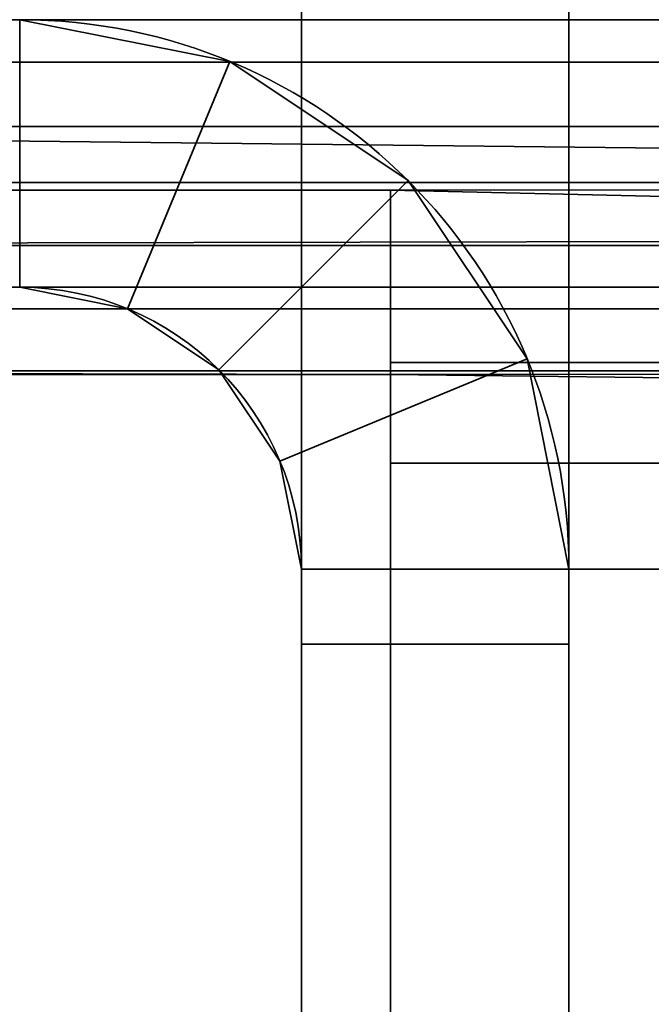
# Model space of a CAD drawing. Header units: millimetres. Extents: x -503 to 6703, y -110 to 249.
# Tile 358 of 656: x 1145.42 to 1148.96, y 10.98 to 16.5. Entities that reach past the tile are written whole.
import ezdxf

# ---------------------------------------------------------------- set-up
doc = ezdxf.new("R2010")
doc.units = ezdxf.units.MM
doc.layers.add('151', color=7, linetype='Continuous', true_color=0xffffff)

# ---------------------------------------------------------------- blocks, each defined once
blk = doc.blocks.new('UG_SURFACE_002')
at = {"layer": '151', "color": 252, "linetype": 'Continuous', "lineweight": 35}
for points in [[(2052.5, -9.3, 2212.25), (2052.5, 230.4, 2212.25), (947.5, 230.4, 2212.25), (947.5, -9.3, 2212.25)], [(1097.5, -9.3, 2062.2499), (1097.5, 230.4, 2062.2499), (1902.5, 230.4, 2062.2499), (1902.5, -9.3, 2062.2499)]]:
    blk.add_3dface(points, dxfattribs=at)
blk = doc.blocks.new('UG_SURFACE_163')
at = {"layer": '151', "color": 41, "linetype": 'Continuous', "lineweight": 35}
for points in [[(1141.5, 203.3, -5.75), (1141.5, 229.15, -5.75), (1153.35, 229.15, -5.75), (1153.35, 11.15, -5.75)], [(1149, 19.5, -5.75), (1141.5, 203.3, -5.75), (1153.35, 11.15, -5.75)]]:
    blk.add_3dface(points, dxfattribs=at)
blk = doc.blocks.new('UG_SURFACE_186')
at = {"layer": '151', "color": 252, "linetype": 'Continuous', "lineweight": 35}
for points in [[(1135.5, -26.22, 2021.75), (1864.5, -26.22, 2021.75), (1864.5, 62.62, 2021.75), (1135.5, 62.62, 2021.75)], [(1137, -26.22, 2020.2501), (1137, 62.62, 2020.2501), (1863, 62.62, 2020.2501), (1863, -26.22, 2020.2501)]]:
    blk.add_3dface(points, dxfattribs=at)
blk = doc.blocks.new('UG_SURFACE_203')
at = {"layer": '151', "color": 252, "linetype": 'Continuous', "lineweight": 35}
for points in [[(1148.5, 18, 62.55), (1148.5, 13, 62.55), (1147, 13, 62.55), (1147, 18, 62.55)], [(1148.5, 13, 73.95), (1148.5, 18, 73.95), (1147, 18, 73.95), (1147, 13, 73.95)], [(1147, 13, 1933.9499), (1148.5, 13, 1933.9499), (1148.5, 18, 1933.9499), (1147, 18, 1933.9499)], [(1148.5, 13, 1922.55), (1147, 13, 1922.55), (1147, 18, 1922.55), (1148.5, 18, 1922.55)], [(1147, 13, 1623.95), (1148.5, 13, 1623.95), (1148.5, 18, 1623.95), (1147, 18, 1623.95)], [(1148.5, 18, 1612.55), (1148.5, 13, 1612.55), (1147, 13, 1612.55), (1147, 18, 1612.55)], [(1148.5, 13, 1313.9499), (1148.5, 18, 1313.9499), (1147, 18, 1313.9499), (1147, 13, 1313.9499)], [(1148.5, 18, 1302.55), (1148.5, 13, 1302.55), (1147, 13, 1302.55), (1147, 18, 1302.55)], [(1147, 13, 1003.95), (1148.5, 13, 1003.95), (1148.5, 18, 1003.95), (1147, 18, 1003.95)], [(1148.5, 18, 992.55), (1148.5, 13, 992.55), (1147, 13, 992.55), (1147, 18, 992.55)], [(1148.5, 13, 693.95), (1148.5, 18, 693.95), (1147, 18, 693.95), (1147, 13, 693.95)], [(1148.5, 18, 682.55), (1148.5, 13, 682.55), (1147, 13, 682.55), (1147, 18, 682.55)], [(1148.5, 18, 372.55), (1148.5, 13, 372.55), (1147, 13, 372.55), (1147, 18, 372.55)], [(1147, 13, 73.95), (1147, 18, 62.55), (1147, 13, 62.55)], [(1147, 13, 73.95), (1147, 18, 73.95), (1147, 18, 62.55)], [(1147, 13, 383.95), (1147, 18, 372.55), (1147, 13, 372.55)], [(1147, 13, 383.95), (1147, 18, 383.95), (1147, 18, 372.55)], [(1147, 13, 1003.95), (1147, 18, 1003.95), (1147, 18, 992.55), (1147, 13, 992.55)], [(1147, 13, 1313.9499), (1147, 18, 1313.9499), (1147, 18, 1302.55), (1147, 13, 1302.55)], [(1147, 13, 693.95), (1147, 18, 682.55), (1147, 13, 682.55)], [(1147, 13, 693.95), (1147, 18, 693.95), (1147, 18, 682.55)], [(1147, 13, 1623.95), (1147, 18, 1623.95), (1147, 18, 1612.55), (1147, 13, 1612.55)], [(1147, 13, 1933.9499), (1147, 18, 1933.9499), (1147, 18, 1922.55), (1147, 13, 1922.55)], [(1147, 13, 383.95), (1148.5, 13, 383.95), (1148.5, 18, 383.95), (1147, 18, 383.95)], [(1148.5, 13, 1922.55), (1148.5, 18, 1933.9499), (1148.5, 13, 1933.9499)], [(1148.5, 13, 1922.55), (1148.5, 18, 1922.55), (1148.5, 18, 1933.9499)], [(1148.5, 13, 1612.55), (1148.5, 18, 1612.55), (1148.5, 18, 1623.95), (1148.5, 13, 1623.95)], [(1148.5, 13, 1302.55), (1148.5, 18, 1302.55), (1148.5, 18, 1313.9499), (1148.5, 13, 1313.9499)], [(1148.5, 13, 992.55), (1148.5, 18, 992.55), (1148.5, 18, 1003.95), (1148.5, 13, 1003.95)], [(1148.5, 13, 682.55), (1148.5, 18, 682.55), (1148.5, 18, 693.95), (1148.5, 13, 693.95)], [(1148.5, 13, 372.55), (1148.5, 18, 372.55), (1148.5, 18, 383.95), (1148.5, 13, 383.95)], [(1148.5, 13, 62.55), (1148.5, 18, 62.55), (1148.5, 18, 73.95), (1148.5, 13, 73.95)], [(1145.42, 15, 2006.2499), (1146.0246, 14.8797, 2006.2499), (1146.5987, 16.2655, 2006.2499), (1145.42, 16.5, 2006.2499)], [(1146.5987, 16.2655, 2006.2499), (1146.5987, 16.2655, 1936.45), (1145.42, 16.5, 1936.45), (1145.42, 16.5, 2006.2499)], [(1145.42, 16.5, -5.75), (1146.5987, 16.2655, -5.75), (1146.0246, 14.8797, -5.75), (1145.42, 15, -5.75)], [(1146.5987, 16.2655, 60.05), (1146.5987, 16.2655, -5.75), (1145.42, 16.5, -5.75), (1145.42, 16.5, 60.05)], [(1145.42, 15, 60.05), (1146.0246, 14.8797, 60.05), (1146.5987, 16.2655, 60.05), (1145.42, 16.5, 60.05)], [(1145.42, 16.5, 1936.45), (1146.5987, 16.2655, 1936.45), (1146.0246, 14.8797, 1936.45), (1145.42, 15, 1936.45)], [(1145.42, 15, 1920.05), (1146.0246, 14.8797, 1920.05), (1146.5987, 16.2655, 1920.05), (1145.42, 16.5, 1920.05)], [(1146.5987, 16.2655, 1920.05), (1146.5987, 16.2655, 1626.4499), (1145.42, 16.5, 1626.4499), (1145.42, 16.5, 1920.05)], [(1145.42, 16.5, 1626.4499), (1146.5987, 16.2655, 1626.4499), (1146.0246, 14.8797, 1626.4499), (1145.42, 15, 1626.4499)], [(1145.42, 15, 1610.05), (1146.0246, 14.8797, 1610.05), (1146.5987, 16.2655, 1610.05), (1145.42, 16.5, 1610.05)], [(1146.5987, 16.2655, 1610.05), (1146.5987, 16.2655, 1316.45), (1145.42, 16.5, 1316.45), (1145.42, 16.5, 1610.05)], [(1145.42, 16.5, 1316.45), (1146.5987, 16.2655, 1316.45), (1146.0246, 14.8797, 1316.45), (1145.42, 15, 1316.45)], [(1145.42, 15, 1300.05), (1146.0246, 14.8797, 1300.05), (1146.5987, 16.2655, 1300.05), (1145.42, 16.5, 1300.05)], [(1146.5987, 16.2655, 1300.05), (1146.5987, 16.2655, 1006.4501), (1145.42, 16.5, 1006.4501), (1145.42, 16.5, 1300.05)], [(1145.42, 16.5, 1006.4501), (1146.5987, 16.2655, 1006.4501), (1146.0246, 14.8797, 1006.4501), (1145.42, 15, 1006.4501)], [(1145.42, 15, 990.05), (1146.0246, 14.8797, 990.05), (1146.5987, 16.2655, 990.05), (1145.42, 16.5, 990.05)], [(1146.5987, 16.2655, 990.05), (1146.5987, 16.2655, 696.45), (1145.42, 16.5, 696.45), (1145.42, 16.5, 990.05)], [(1145.42, 16.5, 696.45), (1146.5987, 16.2655, 696.45), (1146.0246, 14.8797, 696.45), (1145.42, 15, 696.45)], [(1145.42, 15, 680.05), (1146.0246, 14.8797, 680.05), (1146.5987, 16.2655, 680.05), (1145.42, 16.5, 680.05)], [(1146.5987, 16.2655, 680.05), (1146.5987, 16.2655, 386.45), (1145.42, 16.5, 386.45), (1145.42, 16.5, 680.05)], [(1145.42, 16.5, 386.45), (1146.5987, 16.2655, 386.45), (1146.0246, 14.8797, 386.45), (1145.42, 15, 386.45)], [(1146.5987, 16.2655, 370.05), (1146.5987, 16.2655, 76.45), (1145.42, 16.5, 76.45), (1145.42, 16.5, 370.05)], [(1145.42, 16.5, 76.45), (1146.5987, 16.2655, 76.45), (1146.0246, 14.8797, 76.45), (1145.42, 15, 76.45)], [(1145.42, 15, 370.05), (1146.0246, 14.8797, 370.05), (1146.5987, 16.2655, 370.05), (1145.42, 16.5, 370.05)], [(1147.5979, 15.5979, 2006.2499), (1146.5987, 16.2655, 2006.2499), (1146.0246, 14.8797, 2006.2499), (1146.5372, 14.5372, 2006.2499)], [(1146.5372, 14.5372, -5.75), (1146.0246, 14.8797, -5.75), (1146.5987, 16.2655, -5.75), (1147.5979, 15.5979, -5.75)], [(1147.5979, 15.5979, 60.05), (1146.5987, 16.2655, 60.05), (1146.0246, 14.8797, 60.05), (1146.5372, 14.5372, 60.05)], [(1146.5372, 14.5372, 1936.45), (1146.0246, 14.8797, 1936.45), (1146.5987, 16.2655, 1936.45), (1147.5979, 15.5979, 1936.45)], [(1147.5979, 15.5979, 1920.05), (1146.5987, 16.2655, 1920.05), (1146.0246, 14.8797, 1920.05), (1146.5372, 14.5372, 1920.05)], [(1146.5372, 14.5372, 1626.4499), (1146.0246, 14.8797, 1626.4499), (1146.5987, 16.2655, 1626.4499), (1147.5979, 15.5979, 1626.4499)], [(1147.5979, 15.5979, 1610.05), (1146.5987, 16.2655, 1610.05), (1146.0246, 14.8797, 1610.05), (1146.5372, 14.5372, 1610.05)], [(1146.5372, 14.5372, 1316.45), (1146.0246, 14.8797, 1316.45), (1146.5987, 16.2655, 1316.45), (1147.5979, 15.5979, 1316.45)], [(1147.5979, 15.5979, 1300.05), (1146.5987, 16.2655, 1300.05), (1146.0246, 14.8797, 1300.05), (1146.5372, 14.5372, 1300.05)], [(1146.5372, 14.5372, 1006.4501), (1146.0246, 14.8797, 1006.4501), (1146.5987, 16.2655, 1006.4501), (1147.5979, 15.5979, 1006.4501)], [(1147.5979, 15.5979, 990.05), (1146.5987, 16.2655, 990.05), (1146.0246, 14.8797, 990.05), (1146.5372, 14.5372, 990.05)], [(1146.5372, 14.5372, 696.45), (1146.0246, 14.8797, 696.45), (1146.5987, 16.2655, 696.45), (1147.5979, 15.5979, 696.45)], [(1147.5979, 15.5979, 680.05), (1146.5987, 16.2655, 680.05), (1146.0246, 14.8797, 680.05), (1146.5372, 14.5372, 680.05)], [(1146.5372, 14.5372, 386.45), (1146.0246, 14.8797, 386.45), (1146.5987, 16.2655, 386.45), (1147.5979, 15.5979, 386.45)], [(1146.5372, 14.5372, 76.45), (1146.0246, 14.8797, 76.45), (1146.5987, 16.2655, 76.45), (1147.5979, 15.5979, 76.45)], [(1147.5979, 15.5979, 370.05), (1146.5987, 16.2655, 370.05), (1146.0246, 14.8797, 370.05), (1146.5372, 14.5372, 370.05)], [(1147.5979, 15.5979, 2006.2499), (1147.5979, 15.5979, 1936.45), (1146.5987, 16.2655, 1936.45), (1146.5987, 16.2655, 2006.2499)], [(1147.5979, 15.5979, 60.05), (1147.5979, 15.5979, -5.75), (1146.5987, 16.2655, -5.75), (1146.5987, 16.2655, 60.05)], [(1147.5979, 15.5979, 1920.05), (1147.5979, 15.5979, 1626.4499), (1146.5987, 16.2655, 1626.4499), (1146.5987, 16.2655, 1920.05)], [(1147.5979, 15.5979, 1610.05), (1147.5979, 15.5979, 1316.45), (1146.5987, 16.2655, 1316.45), (1146.5987, 16.2655, 1610.05)], [(1147.5979, 15.5979, 1300.05), (1147.5979, 15.5979, 1006.4501), (1146.5987, 16.2655, 1006.4501), (1146.5987, 16.2655, 1300.05)], [(1147.5979, 15.5979, 990.05), (1147.5979, 15.5979, 696.45), (1146.5987, 16.2655, 696.45), (1146.5987, 16.2655, 990.05)], [(1147.5979, 15.5979, 680.05), (1147.5979, 15.5979, 386.45), (1146.5987, 16.2655, 386.45), (1146.5987, 16.2655, 680.05)], [(1147.5979, 15.5979, 370.05), (1147.5979, 15.5979, 76.45), (1146.5987, 16.2655, 76.45), (1146.5987, 16.2655, 370.05)], [(1146.5372, 14.5372, 2006.2499), (1146.8797, 14.0246, 2006.2499), (1148.2656, 14.5987, 2006.2499), (1147.5979, 15.5979, 2006.2499)], [(1147.5979, 15.5979, -5.75), (1148.2656, 14.5987, -5.75), (1146.8797, 14.0246, -5.75), (1146.5372, 14.5372, -5.75)], [(1146.5372, 14.5372, 60.05), (1146.8797, 14.0246, 60.05), (1148.2656, 14.5987, 60.05), (1147.5979, 15.5979, 60.05)], [(1147.5979, 15.5979, 1936.45), (1148.2656, 14.5987, 1936.45), (1146.8797, 14.0246, 1936.45), (1146.5372, 14.5372, 1936.45)], [(1146.5372, 14.5372, 1920.05), (1146.8797, 14.0246, 1920.05), (1148.2656, 14.5987, 1920.05), (1147.5979, 15.5979, 1920.05)], [(1147.5979, 15.5979, 1626.4499), (1148.2656, 14.5987, 1626.4499), (1146.8797, 14.0246, 1626.4499), (1146.5372, 14.5372, 1626.4499)], [(1146.5372, 14.5372, 1610.05), (1146.8797, 14.0246, 1610.05), (1148.2656, 14.5987, 1610.05), (1147.5979, 15.5979, 1610.05)], [(1147.5979, 15.5979, 1316.45), (1148.2656, 14.5987, 1316.45), (1146.8797, 14.0246, 1316.45), (1146.5372, 14.5372, 1316.45)], [(1146.5372, 14.5372, 1300.05), (1146.8797, 14.0246, 1300.05), (1148.2656, 14.5987, 1300.05), (1147.5979, 15.5979, 1300.05)], [(1147.5979, 15.5979, 1006.4501), (1148.2656, 14.5987, 1006.4501), (1146.8797, 14.0246, 1006.4501), (1146.5372, 14.5372, 1006.4501)], [(1146.5372, 14.5372, 990.05), (1146.8797, 14.0246, 990.05), (1148.2656, 14.5987, 990.05), (1147.5979, 15.5979, 990.05)], [(1147.5979, 15.5979, 696.45), (1148.2656, 14.5987, 696.45), (1146.8797, 14.0246, 696.45), (1146.5372, 14.5372, 696.45)], [(1146.5372, 14.5372, 680.05), (1146.8797, 14.0246, 680.05), (1148.2656, 14.5987, 680.05), (1147.5979, 15.5979, 680.05)], [(1147.5979, 15.5979, 386.45), (1148.2656, 14.5987, 386.45), (1146.8797, 14.0246, 386.45), (1146.5372, 14.5372, 386.45)], [(1147.5979, 15.5979, 76.45), (1148.2656, 14.5987, 76.45), (1146.8797, 14.0246, 76.45), (1146.5372, 14.5372, 76.45)], [(1146.5372, 14.5372, 370.05), (1146.8797, 14.0246, 370.05), (1148.2656, 14.5987, 370.05), (1147.5979, 15.5979, 370.05)], [(1148.2656, 14.5987, 2006.2499), (1148.2656, 14.5987, 1936.45), (1147.5979, 15.5979, 1936.45), (1147.5979, 15.5979, 2006.2499)], [(1148.2656, 14.5987, 60.05), (1148.2656, 14.5987, -5.75), (1147.5979, 15.5979, -5.75), (1147.5979, 15.5979, 60.05)], [(1148.2656, 14.5987, 1920.05), (1148.2656, 14.5987, 1626.4499), (1147.5979, 15.5979, 1626.4499), (1147.5979, 15.5979, 1920.05)], [(1148.2656, 14.5987, 1610.05), (1148.2656, 14.5987, 1316.45), (1147.5979, 15.5979, 1316.45), (1147.5979, 15.5979, 1610.05)], [(1148.2656, 14.5987, 1300.05), (1148.2656, 14.5987, 1006.4501), (1147.5979, 15.5979, 1006.4501), (1147.5979, 15.5979, 1300.05)], [(1148.2656, 14.5987, 990.05), (1148.2656, 14.5987, 696.45), (1147.5979, 15.5979, 696.45), (1147.5979, 15.5979, 990.05)], [(1148.2656, 14.5987, 680.05), (1148.2656, 14.5987, 386.45), (1147.5979, 15.5979, 386.45), (1147.5979, 15.5979, 680.05)], [(1148.2656, 14.5987, 370.05), (1148.2656, 14.5987, 76.45), (1147.5979, 15.5979, 76.45), (1147.5979, 15.5979, 370.05)], [(1145.42, 15, 2006.2499), (1145.42, 15, 1936.45), (1146.0246, 14.8797, 1936.45), (1146.0246, 14.8797, 2006.2499)], [(1145.42, 15, 60.05), (1145.42, 15, -5.75), (1146.0246, 14.8797, -5.75), (1146.0246, 14.8797, 60.05)], [(1145.42, 15, 1920.05), (1145.42, 15, 1626.4499), (1146.0246, 14.8797, 1626.4499), (1146.0246, 14.8797, 1920.05)], [(1145.42, 15, 1610.05), (1145.42, 15, 1316.45), (1146.0246, 14.8797, 1316.45), (1146.0246, 14.8797, 1610.05)], [(1145.42, 15, 1300.05), (1145.42, 15, 1006.4501), (1146.0246, 14.8797, 1006.4501), (1146.0246, 14.8797, 1300.05)], [(1145.42, 15, 990.05), (1145.42, 15, 696.45), (1146.0246, 14.8797, 696.45), (1146.0246, 14.8797, 990.05)], [(1145.42, 15, 680.05), (1145.42, 15, 386.45), (1146.0246, 14.8797, 386.45), (1146.0246, 14.8797, 680.05)], [(1145.42, 15, 370.05), (1145.42, 15, 76.45), (1146.0246, 14.8797, 76.45), (1146.0246, 14.8797, 370.05)], [(1146.0246, 14.8797, 2006.2499), (1146.0246, 14.8797, 1936.45), (1146.5372, 14.5372, 1936.45), (1146.5372, 14.5372, 2006.2499)], [(1146.0246, 14.8797, 60.05), (1146.0246, 14.8797, -5.75), (1146.5372, 14.5372, -5.75), (1146.5372, 14.5372, 60.05)], [(1146.0246, 14.8797, 1920.05), (1146.0246, 14.8797, 1626.4499), (1146.5372, 14.5372, 1626.4499), (1146.5372, 14.5372, 1920.05)], [(1146.0246, 14.8797, 1610.05), (1146.0246, 14.8797, 1316.45), (1146.5372, 14.5372, 1316.45), (1146.5372, 14.5372, 1610.05)], [(1146.0246, 14.8797, 1300.05), (1146.0246, 14.8797, 1006.4501), (1146.5372, 14.5372, 1006.4501), (1146.5372, 14.5372, 1300.05)], [(1146.0246, 14.8797, 990.05), (1146.0246, 14.8797, 696.45), (1146.5372, 14.5372, 696.45), (1146.5372, 14.5372, 990.05)], [(1146.0246, 14.8797, 680.05), (1146.0246, 14.8797, 386.45), (1146.5372, 14.5372, 386.45), (1146.5372, 14.5372, 680.05)], [(1146.0246, 14.8797, 370.05), (1146.0246, 14.8797, 76.45), (1146.5372, 14.5372, 76.45), (1146.5372, 14.5372, 370.05)], [(1148.5, 13.42, 2006.2499), (1148.2656, 14.5987, 2006.2499), (1146.8797, 14.0246, 2006.2499), (1147, 13.42, 2006.2499)], [(1147, 13.42, -5.75), (1146.8797, 14.0246, -5.75), (1148.2656, 14.5987, -5.75), (1148.5, 13.42, -5.75)], [(1148.5, 13.42, 60.05), (1148.2656, 14.5987, 60.05), (1146.8797, 14.0246, 60.05), (1147, 13.42, 60.05)], [(1147, 13.42, 1936.45), (1146.8797, 14.0246, 1936.45), (1148.2656, 14.5987, 1936.45), (1148.5, 13.42, 1936.45)], [(1148.5, 13.42, 1920.05), (1148.2656, 14.5987, 1920.05), (1146.8797, 14.0246, 1920.05), (1147, 13.42, 1920.05)], [(1147, 13.42, 1626.4499), (1146.8797, 14.0246, 1626.4499), (1148.2656, 14.5987, 1626.4499), (1148.5, 13.42, 1626.4499)], [(1148.5, 13.42, 1610.05), (1148.2656, 14.5987, 1610.05), (1146.8797, 14.0246, 1610.05), (1147, 13.42, 1610.05)], [(1147, 13.42, 1316.45), (1146.8797, 14.0246, 1316.45), (1148.2656, 14.5987, 1316.45), (1148.5, 13.42, 1316.45)], [(1148.5, 13.42, 1300.05), (1148.2656, 14.5987, 1300.05), (1146.8797, 14.0246, 1300.05), (1147, 13.42, 1300.05)], [(1147, 13.42, 1006.4501), (1146.8797, 14.0246, 1006.4501), (1148.2656, 14.5987, 1006.4501), (1148.5, 13.42, 1006.4501)], [(1148.5, 13.42, 990.05), (1148.2656, 14.5987, 990.05), (1146.8797, 14.0246, 990.05), (1147, 13.42, 990.05)], [(1147, 13.42, 696.45), (1146.8797, 14.0246, 696.45), (1148.2656, 14.5987, 696.45), (1148.5, 13.42, 696.45)], [(1148.5, 13.42, 680.05), (1148.2656, 14.5987, 680.05), (1146.8797, 14.0246, 680.05), (1147, 13.42, 680.05)], [(1147, 13.42, 386.45), (1146.8797, 14.0246, 386.45), (1148.2656, 14.5987, 386.45), (1148.5, 13.42, 386.45)], [(1147, 13.42, 76.45), (1146.8797, 14.0246, 76.45), (1148.2656, 14.5987, 76.45), (1148.5, 13.42, 76.45)], [(1148.5, 13.42, 370.05), (1148.2656, 14.5987, 370.05), (1146.8797, 14.0246, 370.05), (1147, 13.42, 370.05)], [(1148.5, 13.42, 2006.2499), (1148.5, 13.42, 1936.45), (1148.2656, 14.5987, 1936.45), (1148.2656, 14.5987, 2006.2499)], [(1148.5, 13.42, 60.05), (1148.5, 13.42, -5.75), (1148.2656, 14.5987, -5.75), (1148.2656, 14.5987, 60.05)], [(1148.5, 13.42, 1920.05), (1148.5, 13.42, 1626.4499), (1148.2656, 14.5987, 1626.4499), (1148.2656, 14.5987, 1920.05)], [(1148.5, 13.42, 1610.05), (1148.5, 13.42, 1316.45), (1148.2656, 14.5987, 1316.45), (1148.2656, 14.5987, 1610.05)], [(1148.5, 13.42, 1300.05), (1148.5, 13.42, 1006.4501), (1148.2656, 14.5987, 1006.4501), (1148.2656, 14.5987, 1300.05)], [(1148.5, 13.42, 990.05), (1148.5, 13.42, 696.45), (1148.2656, 14.5987, 696.45), (1148.2656, 14.5987, 990.05)], [(1148.5, 13.42, 680.05), (1148.5, 13.42, 386.45), (1148.2656, 14.5987, 386.45), (1148.2656, 14.5987, 680.05)], [(1148.5, 13.42, 370.05), (1148.5, 13.42, 76.45), (1148.2656, 14.5987, 76.45), (1148.2656, 14.5987, 370.05)], [(1146.5372, 14.5372, 2006.2499), (1146.5372, 14.5372, 1936.45), (1146.8797, 14.0246, 1936.45), (1146.8797, 14.0246, 2006.2499)], [(1146.5372, 14.5372, 60.05), (1146.5372, 14.5372, -5.75), (1146.8797, 14.0246, -5.75), (1146.8797, 14.0246, 60.05)], [(1146.5372, 14.5372, 1920.05), (1146.5372, 14.5372, 1626.4499), (1146.8797, 14.0246, 1626.4499), (1146.8797, 14.0246, 1920.05)], [(1146.5372, 14.5372, 1610.05), (1146.5372, 14.5372, 1316.45), (1146.8797, 14.0246, 1316.45), (1146.8797, 14.0246, 1610.05)], [(1146.5372, 14.5372, 1300.05), (1146.5372, 14.5372, 1006.4501), (1146.8797, 14.0246, 1006.4501), (1146.8797, 14.0246, 1300.05)], [(1146.5372, 14.5372, 990.05), (1146.5372, 14.5372, 696.45), (1146.8797, 14.0246, 696.45), (1146.8797, 14.0246, 990.05)], [(1146.5372, 14.5372, 680.05), (1146.5372, 14.5372, 386.45), (1146.8797, 14.0246, 386.45), (1146.8797, 14.0246, 680.05)], [(1146.5372, 14.5372, 370.05), (1146.5372, 14.5372, 76.45), (1146.8797, 14.0246, 76.45), (1146.8797, 14.0246, 370.05)], [(1146.8797, 14.0246, 2006.2499), (1146.8797, 14.0246, 1936.45), (1147, 13.42, 1936.45), (1147, 13.42, 2006.2499)], [(1146.8797, 14.0246, 60.05), (1146.8797, 14.0246, -5.75), (1147, 13.42, -5.75), (1147, 13.42, 60.05)], [(1146.8797, 14.0246, 1920.05), (1146.8797, 14.0246, 1626.4499), (1147, 13.42, 1626.4499), (1147, 13.42, 1920.05)], [(1146.8797, 14.0246, 1610.05), (1146.8797, 14.0246, 1316.45), (1147, 13.42, 1316.45), (1147, 13.42, 1610.05)], [(1146.8797, 14.0246, 1300.05), (1146.8797, 14.0246, 1006.4501), (1147, 13.42, 1006.4501), (1147, 13.42, 1300.05)], [(1146.8797, 14.0246, 990.05), (1146.8797, 14.0246, 696.45), (1147, 13.42, 696.45), (1147, 13.42, 990.05)], [(1146.8797, 14.0246, 680.05), (1146.8797, 14.0246, 386.45), (1147, 13.42, 386.45), (1147, 13.42, 680.05)], [(1146.8797, 14.0246, 370.05), (1146.8797, 14.0246, 76.45), (1147, 13.42, 76.45), (1147, 13.42, 370.05)], [(1147, 13.42, 2006.2499), (1147, 5, 2006.2499), (1148.5, 5, 2006.2499), (1148.5, 13.42, 2006.2499)], [(1148.5, 13.42, -5.75), (1148.5, 5, -5.75), (1147, 5, -5.75), (1147, 13.42, -5.75)], [(1147, 13.42, 60.05), (1147, 13, 60.05), (1148.5, 13, 60.05), (1148.5, 13.42, 60.05)], [(1148.5, 13.42, 1936.45), (1148.5, 13, 1936.45), (1147, 13, 1936.45), (1147, 13.42, 1936.45)], [(1147, 13.42, 1920.05), (1147, 13, 1920.05), (1148.5, 13, 1920.05), (1148.5, 13.42, 1920.05)], [(1148.5, 13.42, 1626.4499), (1148.5, 13, 1626.4499), (1147, 13, 1626.4499), (1147, 13.42, 1626.4499)], [(1147, 13.42, 1610.05), (1147, 13, 1610.05), (1148.5, 13, 1610.05), (1148.5, 13.42, 1610.05)], [(1148.5, 13.42, 1316.45), (1148.5, 13, 1316.45), (1147, 13, 1316.45), (1147, 13.42, 1316.45)], [(1147, 13.42, 1300.05), (1147, 13, 1300.05), (1148.5, 13, 1300.05), (1148.5, 13.42, 1300.05)], [(1148.5, 13.42, 1006.4501), (1148.5, 13, 1006.4501), (1147, 13, 1006.4501), (1147, 13.42, 1006.4501)], [(1147, 13.42, 990.05), (1147, 13, 990.05), (1148.5, 13, 990.05), (1148.5, 13.42, 990.05)], [(1148.5, 13.42, 696.45), (1148.5, 13, 696.45), (1147, 13, 696.45), (1147, 13.42, 696.45)], [(1147, 13.42, 680.05), (1147, 13, 680.05), (1148.5, 13, 680.05), (1148.5, 13.42, 680.05)], [(1148.5, 13.42, 386.45), (1148.5, 13, 386.45), (1147, 13, 386.45), (1147, 13.42, 386.45)], [(1148.5, 13.42, 76.45), (1148.5, 13, 76.45), (1147, 13, 76.45), (1147, 13.42, 76.45)], [(1147, 13.42, 370.05), (1147, 13, 370.05), (1148.5, 13, 370.05), (1148.5, 13.42, 370.05)], [(1147, 13, 60.05), (1147, 13.42, 60.05), (1147, 13.42, -5.75), (1147, 5, -5.75)], [(1147, 13, 370.05), (1147, 13.42, 76.45), (1147, 13, 76.45)], [(1147, 13, 370.05), (1147, 13.42, 370.05), (1147, 13.42, 76.45)], [(1147, 13, 680.05), (1147, 13.42, 386.45), (1147, 13, 386.45)], [(1147, 13, 1300.05), (1147, 13.42, 1300.05), (1147, 13.42, 1006.4501), (1147, 13, 1006.4501)], [(1147, 13, 680.05), (1147, 13.42, 680.05), (1147, 13.42, 386.45)], [(1147, 13, 1610.05), (1147, 13.42, 1610.05), (1147, 13.42, 1316.45), (1147, 13, 1316.45)], [(1147, 13, 990.05), (1147, 13.42, 990.05), (1147, 13.42, 696.45), (1147, 13, 696.45)], [(1147, 13, 1920.05), (1147, 13.42, 1920.05), (1147, 13.42, 1626.4499), (1147, 13, 1626.4499)], [(1147, 5, 2006.2499), (1147, 13.42, 2006.2499), (1147, 13.42, 1936.45), (1147, 13, 1936.45)], [(1148.5, 13, 1626.4499), (1148.5, 13.42, 1626.4499), (1148.5, 13.42, 1920.05), (1148.5, 13, 1920.05)], [(1148.5, 13, 1316.45), (1148.5, 13.42, 1316.45), (1148.5, 13.42, 1610.05), (1148.5, 13, 1610.05)], [(1148.5, 13, 1006.4501), (1148.5, 13.42, 1006.4501), (1148.5, 13.42, 1300.05), (1148.5, 13, 1300.05)], [(1148.5, 13, 696.45), (1148.5, 13.42, 696.45), (1148.5, 13.42, 990.05), (1148.5, 13, 990.05)], [(1148.5, 13, 386.45), (1148.5, 13.42, 386.45), (1148.5, 13.42, 680.05), (1148.5, 13, 680.05)], [(1148.5, 13, 76.45), (1148.5, 13.42, 76.45), (1148.5, 13.42, 370.05), (1148.5, 13, 370.05)], [(1148.5, 5, -5.75), (1148.5, 13.42, -5.75), (1148.5, 13.42, 60.05), (1148.5, 13, 60.05)], [(1148.5, 13, 1936.45), (1148.5, 13.42, 1936.45), (1148.5, 13.42, 2006.2499), (1148.5, 5, 2006.2499)], [(1147, 13, 60.05), (1147, 13, 62.55), (1148.5, 13, 62.55), (1148.5, 13, 60.05)], [(1147, 13, 73.95), (1147, 13, 76.45), (1148.5, 13, 76.45), (1148.5, 13, 73.95)], [(1147, 13, 1933.9499), (1147, 13, 1936.45), (1148.5, 13, 1936.45), (1148.5, 13, 1933.9499)], [(1147, 13, 1920.05), (1147, 13, 1922.55), (1148.5, 13, 1922.55), (1148.5, 13, 1920.05)], [(1147, 13, 1623.95), (1147, 13, 1626.4499), (1148.5, 13, 1626.4499), (1148.5, 13, 1623.95)], [(1147, 13, 1610.05), (1147, 13, 1612.55), (1148.5, 13, 1612.55), (1148.5, 13, 1610.05)], [(1147, 13, 1313.9499), (1147, 13, 1316.45), (1148.5, 13, 1316.45), (1148.5, 13, 1313.9499)], [(1147, 13, 1300.05), (1147, 13, 1302.55), (1148.5, 13, 1302.55), (1148.5, 13, 1300.05)], [(1147, 13, 1003.95), (1147, 13, 1006.4501), (1148.5, 13, 1006.4501), (1148.5, 13, 1003.95)], [(1147, 13, 990.05), (1147, 13, 992.55), (1148.5, 13, 992.55), (1148.5, 13, 990.05)], [(1147, 13, 693.95), (1147, 13, 696.45), (1148.5, 13, 696.45), (1148.5, 13, 693.95)], [(1147, 13, 680.05), (1147, 13, 682.55), (1148.5, 13, 682.55), (1148.5, 13, 680.05)], [(1147, 13, 370.05), (1147, 13, 372.55), (1148.5, 13, 372.55), (1148.5, 13, 370.05)], [(1147, 5, 2006.2499), (1147, 13, 1006.4501), (1147, 13, 1003.95)], [(1147, 5, -5.75), (1147, 13, 76.45), (1147, 13, 73.95)], [(1147, 5, 2006.2499), (1147, 13, 1300.05), (1147, 13, 1006.4501)], [(1147, 13, 1003.95), (1147, 13, 992.55), (1147, 5, 2006.2499)], [(1147, 13, 73.95), (1147, 13, 62.55), (1147, 5, -5.75)], [(1147, 13, 62.55), (1147, 13, 60.05), (1147, 5, -5.75)], [(1147, 5, -5.75), (1147, 13, 372.55), (1147, 13, 370.05)], [(1147, 5, 2006.2499), (1147, 13, 1302.55), (1147, 13, 1300.05)], [(1147, 5, 2006.2499), (1147, 13, 1612.55), (1147, 13, 1610.05)], [(1147, 5, -5.75), (1147, 13, 383.95), (1147, 13, 372.55)], [(1147, 13, 370.05), (1147, 13, 76.45), (1147, 5, -5.75)], [(1147, 5, 2006.2499), (1147, 13, 1313.9499), (1147, 13, 1302.55)], [(1147, 5, 2006.2499), (1147, 13, 1623.95), (1147, 13, 1612.55)], [(1147, 13, 1610.05), (1147, 13, 1316.45), (1147, 5, 2006.2499)], [(1147, 5, -5.75), (1147, 13, 386.45), (1147, 13, 383.95)], [(1147, 5, 2006.2499), (1147, 13, 1316.45), (1147, 13, 1313.9499)], [(1147, 5, 2006.2499), (1147, 13, 1626.4499), (1147, 13, 1623.95)], [(1147, 5, -5.75), (1147, 13, 682.55), (1147, 13, 680.05)], [(1147, 5, 2006.2499), (1147, 13, 1922.55), (1147, 13, 1920.05)], [(1147, 5, -5.75), (1147, 13, 693.95), (1147, 13, 682.55)], [(1147, 13, 680.05), (1147, 13, 386.45), (1147, 5, -5.75)], [(1147, 13, 1920.05), (1147, 13, 1626.4499), (1147, 5, 2006.2499)], [(1147, 5, 2006.2499), (1147, 13, 1936.45), (1147, 13, 1933.9499)], [(1147, 5, -5.75), (1147, 13, 696.45), (1147, 13, 693.95)], [(1147, 13, 1933.9499), (1147, 13, 1922.55), (1147, 5, 2006.2499)], [(1147, 5, -5.75), (1147, 13, 990.05), (1147, 13, 696.45)], [(1147, 5, -5.75), (1147, 5, 2006.2499), (1147, 13, 992.55), (1147, 13, 990.05)], [(1147, 13, 383.95), (1147, 13, 386.45), (1148.5, 13, 386.45), (1148.5, 13, 383.95)], [(1148.5, 5, -5.75), (1148.5, 13, 1626.4499), (1148.5, 13, 1920.05)], [(1148.5, 5, -5.75), (1148.5, 13, 1623.95), (1148.5, 13, 1626.4499)], [(1148.5, 13, 1920.05), (1148.5, 13, 1922.55), (1148.5, 5, -5.75)], [(1148.5, 5, -5.75), (1148.5, 13, 1003.95), (1148.5, 13, 1006.4501)], [(1148.5, 5, -5.75), (1148.5, 13, 1612.55), (1148.5, 13, 1623.95)], [(1148.5, 5, -5.75), (1148.5, 13, 992.55), (1148.5, 13, 1003.95)], [(1148.5, 13, 1006.4501), (1148.5, 13, 1300.05), (1148.5, 5, -5.75)], [(1148.5, 5, -5.75), (1148.5, 13, 1610.05), (1148.5, 13, 1612.55)], [(1148.5, 5, -5.75), (1148.5, 13, 990.05), (1148.5, 13, 992.55)], [(1148.5, 5, -5.75), (1148.5, 13, 1316.45), (1148.5, 13, 1610.05)], [(1148.5, 5, -5.75), (1148.5, 13, 696.45), (1148.5, 13, 990.05)], [(1148.5, 5, -5.75), (1148.5, 13, 1313.9499), (1148.5, 13, 1316.45)], [(1148.5, 5, -5.75), (1148.5, 13, 693.95), (1148.5, 13, 696.45)], [(1148.5, 5, -5.75), (1148.5, 13, 1302.55), (1148.5, 13, 1313.9499)], [(1148.5, 5, -5.75), (1148.5, 13, 682.55), (1148.5, 13, 693.95)], [(1148.5, 5, -5.75), (1148.5, 13, 383.95), (1148.5, 13, 386.45)], [(1148.5, 5, -5.75), (1148.5, 13, 1300.05), (1148.5, 13, 1302.55)], [(1148.5, 5, -5.75), (1148.5, 13, 680.05), (1148.5, 13, 682.55)], [(1148.5, 5, -5.75), (1148.5, 13, 372.55), (1148.5, 13, 383.95)], [(1148.5, 13, 386.45), (1148.5, 13, 680.05), (1148.5, 5, -5.75)], [(1148.5, 5, -5.75), (1148.5, 13, 370.05), (1148.5, 13, 372.55)], [(1148.5, 5, -5.75), (1148.5, 13, 73.95), (1148.5, 13, 76.45)], [(1148.5, 13, 1933.9499), (1148.5, 5, -5.75), (1148.5, 13, 1922.55)], [(1148.5, 13, 76.45), (1148.5, 13, 370.05), (1148.5, 5, -5.75)], [(1148.5, 5, -5.75), (1148.5, 13, 60.05), (1148.5, 13, 62.55)], [(1148.5, 13, 62.55), (1148.5, 13, 73.95), (1148.5, 5, -5.75)], [(1148.5, 5, 2006.2499), (1148.5, 5, -5.75), (1148.5, 13, 1933.9499), (1148.5, 13, 1936.45)]]:
    blk.add_3dface(points, dxfattribs=at)
blk = doc.blocks.new('UG_SURFACE_204')
at = {"layer": '151', "color": 252, "linetype": 'Continuous', "lineweight": 35}
for points in [[(1189.2999, 16.9013, 2020.0155), (1138, 16.9013, 2020.0155), (1138, 15.9021, 2019.3479), (1189.2999, 15.9021, 2019.3479)], [(1191.8, 16.5, 2017.17), (1138, 16.5, 2017.17), (1138, 16.6203, 2017.7746), (1191.8, 16.6203, 2017.7746)], [(1138, 16.5, 2011.8301), (1189.2999, 16.5, 2011.8301), (1189.2999, 16.2628, 2010.6447), (1138, 16.2628, 2010.6447)], [(1205.7, 16.5, 2015.1505), (1189.2999, 16.5, 2015.1505), (1138, 16.5, 2017.17), (1191.8, 16.5, 2017.17)], [(1189.2999, 16.5, 2015.1505), (1189.2999, 16.5, 2011.8301), (1138, 16.5, 2011.8301), (1138, 16.5, 2017.17)], [(1138, 16.2628, 2010.6447), (1189.2999, 16.2628, 2010.6447), (1189.2999, 15.5876, 2009.6419), (1138, 15.5876, 2009.6419)], [(1189.2999, 15.3376, 2018.5719), (1138, 15.9021, 2019.3479), (1138, 15.2345, 2018.3487)], [(1189.2999, 15.3376, 2018.5719), (1189.2999, 15.9021, 2019.3479), (1138, 15.9021, 2019.3479)], [(1147.5, 15.5451, 2009.6006), (1138, 15.5451, 2009.6006), (1138, 15.5876, 2009.6419), (1189.2999, 15.5876, 2009.6419)], [(1147.5, 15.5451, 2009.6006), (1189.2999, 15.5876, 2009.6419), (1189.2999, 14.5785, 2008.9762)], [(1147.5, 14.5102, 2010.6864), (1138, 14.5102, 2010.6864), (1138, 15.5451, 2009.6006), (1147.5, 15.5451, 2009.6006)], [(1189.2999, 14.5785, 2008.9762), (1147.5, 14.5785, 2008.9762), (1147.5, 15.5451, 2009.6006)], [(1147.5, 14.0143, 2010.366), (1147.5, 14.5102, 2010.6864), (1147.5, 15.5451, 2009.6006), (1147.5, 14.5785, 2008.9762)], [(1138, 15.2345, 2018.3487), (1191.8, 15.2345, 2018.3487), (1189.2999, 15.3376, 2018.5719)], [(1191.8, 15.2345, 2018.3487), (1138, 15.2345, 2018.3487), (1138, 15, 2017.17), (1191.8, 15, 2017.17)], [(1138, 14.8783, 2011.2219), (1189.2999, 14.8783, 2011.2219), (1189.2999, 15, 2011.8301), (1138, 15, 2011.8301)], [(1191.8, 15, 2017.17), (1138, 15, 2017.17), (1189.2999, 15, 2015.1505), (1205.7, 15, 2015.1505)], [(1138, 15, 2017.17), (1138, 15, 2011.8301), (1189.2999, 15, 2011.8301), (1189.2999, 15, 2015.1505)], [(1138, 14.532, 2010.7076), (1189.2999, 14.532, 2010.7076), (1189.2999, 14.8783, 2011.2219), (1138, 14.8783, 2011.2219)], [(1147.5, 14.5785, 2008.9762), (1189.2999, 14.5785, 2008.9762), (1189.2999, 13.42, 2008.75), (1147.5, 13.42, 2008.75)], [(1147.5, 13.42, 2010.2501), (1147.5, 14.0143, 2010.366), (1147.5, 14.5785, 2008.9762), (1147.5, 13.42, 2008.75)], [(1189.2999, 14.532, 2010.7076), (1138, 14.532, 2010.7076), (1147.5, 14.5102, 2010.6864)], [(1138, 14.532, 2010.7076), (1138, 14.5102, 2010.6864), (1147.5, 14.5102, 2010.6864)], [(1147.5, 14.5102, 2010.6864), (1189.2999, 14.0143, 2010.366), (1189.2999, 14.532, 2010.7076)], [(1147.5, 14.5102, 2010.6864), (1147.5, 14.0143, 2010.366), (1189.2999, 14.0143, 2010.366)], [(1147.5, 13.42, 2010.2501), (1189.2999, 13.42, 2010.2501), (1189.2999, 14.0143, 2010.366), (1147.5, 14.0143, 2010.366)], [(1147.5, 13.42, 2008.75), (1147.5, 9.5, 2008.75), (1147.5, 9.5, 2010.2501), (1147.5, 13.42, 2010.2501)], [(1189.2999, 13.42, 2008.75), (1189.2999, 13, 2008.75), (1152, 5, 2008.75), (1147.5, 9.5, 2008.75)], [(1147.5, 9.5, 2008.75), (1147.5, 13.42, 2008.75), (1189.2999, 13.42, 2008.75)], [(1189.2999, 13.42, 2010.2501), (1147.5, 13.42, 2010.2501), (1147.5, 9.5, 2010.2501)], [(1147.5, 9.5, 2010.2501), (1152, 5, 2010.2501), (1189.2999, 13, 2010.2501), (1189.2999, 13.42, 2010.2501)]]:
    blk.add_3dface(points, dxfattribs=at)

msp = doc.modelspace()

# ---------------------------------------------------------------- linework, layer by layer
at = {"layer": '151', "color": 251, "linetype": 'Continuous', "lineweight": -3, "true_color": 0x636466}
for p, q in [((1147, 13, 1313.95), (1147, 18, 1313.95)), ((1147, 18, 1612.55), (1147, 13, 1612.55)), ((1147, 13, 693.95), (1147, 18, 693.95)), ((1147, 18, 1302.55), (1147, 13, 1302.55)), ((1147, 18, 992.55), (1147, 13, 992.55)), ((1147, 18, 1933.95), (1147, 13, 1933.95)), ((1147, 18, 682.55), (1147, 13, 682.55)), ((1147, 18, 372.55), (1147, 13, 372.55)), ((1147, 18, 62.55), (1147, 13, 62.55)), ((1147, 13, 1623.95), (1147, 18, 1623.95)), ((1147, 13, 1003.95), (1147, 18, 1003.95)), ((1147, 13, 73.95), (1147, 18, 73.95)), ((1147, 13, 383.95), (1147, 18, 383.95)), ((1147, 13, 1922.55), (1147, 18, 1922.55)), ((1148.5, 18, 1612.55), (1148.5, 13, 1612.55)), ((1148.5, 13, 693.95), (1148.5, 18, 693.95)), ((1148.5, 18, 1302.55), (1148.5, 13, 1302.55)), ((1148.5, 13, 1623.95), (1148.5, 18, 1623.95)), ((1148.5, 18, 62.55), (1148.5, 13, 62.55)), ((1148.5, 18, 992.55), (1148.5, 13, 992.55)), ((1148.5, 13, 73.95), (1148.5, 18, 73.95)), ((1148.5, 18, 682.55), (1148.5, 13, 682.55)), ((1148.5, 13, 1003.95), (1148.5, 18, 1003.95)), ((1148.5, 18, 372.55), (1148.5, 13, 372.55)), ((1148.5, 13, 383.95), (1148.5, 18, 383.95)), ((1148.5, 18, 1922.55), (1148.5, 13, 1922.55)), ((1148.5, 13, 1933.95), (1148.5, 18, 1933.95)), ((1148.5, 13, 1313.95), (1148.5, 18, 1313.95)), ((1189.3, 16.5, 2011.83), (1138, 16.5, 2011.83)), ((1191.8, 16.5, 2017.17), (1138, 16.5, 2017.17)), ((1140.08, 16.5, 2006.25), (1145.42, 16.5, 2006.25)), ((1140.08, 16.5, -5.75), (1145.42, 16.5, -5.75)), ((1145.42, 16.5, 1316.45), (1142.0994, 16.5, 1316.45)), ((1142.0994, 16.5, 60.05), (1145.42, 16.5, 60.05)), ((1145.42, 16.5, 696.45), (1142.0994, 16.5, 696.45)), ((1145.42, 16.5, 1920.05), (1142.0994, 16.5, 1920.05)), ((1142.0994, 16.5, 1300.05), (1145.42, 16.5, 1300.05)), ((1145.42, 16.5, 76.45), (1142.0994, 16.5, 76.45)), ((1142.0994, 16.5, 1936.45), (1145.42, 16.5, 1936.45)), ((1142.0994, 16.5, 680.05), (1145.42, 16.5, 680.05)), ((1145.42, 16.5, 1920.05), (1145.42, 16.5, 1626.45)), ((1145.42, 16.5, 370.05), (1145.42, 16.5, 76.45)), ((1145.42, 16.5, 680.05), (1145.42, 16.5, 386.45)), ((1145.42, 16.5, 1300.05), (1145.42, 16.5, 1006.45)), ((1145.42, 16.5, 990.05), (1145.42, 16.5, 696.45)), ((1145.42, 16.5, 2006.25), (1145.42, 16.5, 1936.45)), ((1145.42, 16.5, 1610.05), (1145.42, 16.5, 1316.45)), ((1145.42, 16.5, 60.05), (1145.42, 16.5, -5.75)), ((1147.5, 15.5451, 2009.6006), (1138, 15.5451, 2009.6006)), ((1147.5, 14.5102, 2010.6863), (1147.5, 15.5451, 2009.6006)), ((1189.3, 15, 2011.83), (1138, 15, 2011.83)), ((1191.8, 15, 2017.17), (1138, 15, 2017.17)), ((1140.08, 15, -5.75), (1145.42, 15, -5.75)), ((1140.08, 15, 2006.25), (1145.42, 15, 2006.25)), ((1142.0994, 15, 990.05), (1145.42, 15, 990.05)), ((1142.0994, 15, 76.45), (1145.42, 15, 76.45)), ((1142.0994, 15, 1610.05), (1145.42, 15, 1610.05)), ((1142.0994, 15, 696.45), (1145.42, 15, 696.45)), ((1145.42, 15, 1936.45), (1142.0994, 15, 1936.45)), ((1145.42, 15, 60.05), (1142.0994, 15, 60.05)), ((1142.0994, 15, 1316.45), (1145.42, 15, 1316.45)), ((1145.42, 15, 680.05), (1142.0994, 15, 680.05)), ((1145.42, 15, 1300.05), (1142.0994, 15, 1300.05)), ((1145.42, 15, 386.45), (1142.0994, 15, 386.45)), ((1142.0994, 15, 1920.05), (1145.42, 15, 1920.05)), ((1145.42, 15, 1006.45), (1142.0994, 15, 1006.45)), ((1142.0994, 15, 370.05), (1145.42, 15, 370.05)), ((1145.42, 15, 1626.45), (1142.0994, 15, 1626.45)), ((1145.42, 15, 2006.25), (1145.42, 15, 1936.45)), ((1145.42, 15, 1920.05), (1145.42, 15, 1626.45)), ((1145.42, 15, 1300.05), (1145.42, 15, 1006.45)), ((1145.42, 15, 370.05), (1145.42, 15, 76.45)), ((1145.42, 15, 1610.05), (1145.42, 15, 1316.45)), ((1145.42, 15, 680.05), (1145.42, 15, 386.45)), ((1145.42, 15, 60.05), (1145.42, 15, -5.75)), ((1145.42, 15, 990.05), (1145.42, 15, 696.45)), ((1147.5, 14.5102, 2010.6863), (1138, 14.5102, 2010.6863)), ((1147, 13.42, 990.05), (1147, 13.42, 696.45)), ((1147, 13, 680.05), (1147, 13.42, 680.05)), ((1147, 13, 1936.45), (1147, 13.42, 1936.45)), ((1147, 13.42, 1920.05), (1147, 13, 1920.05)), ((1147, 13.42, 2006.25), (1147, 13.42, 1936.45)), ((1147, 13.42, 1006.45), (1147, 13, 1006.45)), ((1147, 13, 990.05), (1147, 13.42, 990.05)), ((1147, 13.42, -5.75), (1147, 5, -5.75)), ((1147, 13.42, 370.05), (1147, 13.42, 76.45)), ((1147, 13.42, 1610.05), (1147, 13.42, 1316.45)), ((1147, 13.42, 1300.05), (1147, 13.42, 1006.45)), ((1147, 13, 60.05), (1147, 13.42, 60.05)), ((1147, 13.42, 1920.05), (1147, 13.42, 1626.45)), ((1147, 13.42, 1316.45), (1147, 13, 1316.45)), ((1147, 13.42, 76.45), (1147, 13, 76.45)), ((1147, 13, 1300.05), (1147, 13.42, 1300.05)), ((1147, 13.42, 680.05), (1147, 13.42, 386.45)), ((1147, 13.42, 386.45), (1147, 13, 386.45)), ((1147, 13.42, 2006.25), (1147, 5, 2006.25)), ((1147, 13, 370.05), (1147, 13.42, 370.05)), ((1147, 13.42, 60.05), (1147, 13.42, -5.75)), ((1147, 13.42, 1626.45), (1147, 13, 1626.45)), ((1147, 13, 1610.05), (1147, 13.42, 1610.05)), ((1147, 13.42, 696.45), (1147, 13, 696.45)), ((1147.5, 9.5, 2008.75), (1147.5, 13.42, 2008.75)), ((1189.3, 13.42, 2008.75), (1147.5, 13.42, 2008.75)), ((1189.3, 13.42, 2010.25), (1147.5, 13.42, 2010.25)), ((1147.5, 13.42, 2010.25), (1147.5, 9.5, 2010.25)), ((1148.5, 13, 60.05), (1148.5, 13.42, 60.05)), ((1148.5, 13.42, 370.05), (1148.5, 13.42, 76.45)), ((1148.5, 13.42, 386.45), (1148.5, 13, 386.45)), ((1148.5, 13, 1300.05), (1148.5, 13.42, 1300.05)), ((1148.5, 13.42, 60.05), (1148.5, 13.42, -5.75)), ((1148.5, 13.42, 1316.45), (1148.5, 13, 1316.45)), ((1148.5, 13.42, 990.05), (1148.5, 13.42, 696.45)), ((1148.5, 13.42, 1626.45), (1148.5, 13, 1626.45)), ((1148.5, 13.42, 2006.25), (1148.5, 5, 2006.25)), ((1148.5, 13, 370.05), (1148.5, 13.42, 370.05)), ((1148.5, 13.42, 1610.05), (1148.5, 13.42, 1316.45)), ((1148.5, 13.42, 696.45), (1148.5, 13, 696.45)), ((1148.5, 13, 1610.05), (1148.5, 13.42, 1610.05)), ((1148.5, 13.42, 2006.25), (1148.5, 13.42, 1936.45)), ((1148.5, 13.42, 1936.45), (1148.5, 13, 1936.45)), ((1148.5, 13, 680.05), (1148.5, 13.42, 680.05)), ((1148.5, 13.42, 680.05), (1148.5, 13.42, 386.45)), ((1148.5, 13.42, 1006.45), (1148.5, 13, 1006.45)), ((1148.5, 13, 1920.05), (1148.5, 13.42, 1920.05)), ((1148.5, 13.42, 1300.05), (1148.5, 13.42, 1006.45)), ((1148.5, 13.42, 76.45), (1148.5, 13, 76.45)), ((1148.5, 13.42, -5.75), (1148.5, 5, -5.75)), ((1148.5, 13, 990.05), (1148.5, 13.42, 990.05)), ((1148.5, 13.42, 1920.05), (1148.5, 13.42, 1626.45)), ((1148.5, 13, 73.95), (1147, 13, 73.95)), ((1148.5, 13, 1003.95), (1147, 13, 1003.95)), ((1148.5, 13, 1626.45), (1147, 13, 1626.45)), ((1147, 13, 992.55), (1147, 13, 990.05)), ((1148.5, 13, 990.05), (1147, 13, 990.05)), ((1148.5, 13, 383.95), (1147, 13, 383.95)), ((1148.5, 13, 696.45), (1147, 13, 696.45)), ((1147, 13, 386.45), (1147, 13, 383.95)), ((1147, 13, 682.55), (1147, 13, 680.05)), ((1148.5, 13, 60.05), (1147, 13, 60.05)), ((1148.5, 13, 1936.45), (1147, 13, 1936.45)), ((1147, 13, 1922.55), (1147, 13, 1920.05)), ((1148.5, 13, 62.55), (1147, 13, 62.55)), ((1148.5, 13, 1300.05), (1147, 13, 1300.05)), ((1148.5, 13, 680.05), (1147, 13, 680.05)), ((1148.5, 13, 1922.55), (1147, 13, 1922.55)), ((1148.5, 13, 370.05), (1147, 13, 370.05)), ((1147, 13, 62.55), (1147, 13, 60.05)), ((1147, 13, 1006.45), (1147, 13, 1003.95)), ((1148.5, 13, 1612.55), (1147, 13, 1612.55)), ((1148.5, 13, 76.45), (1147, 13, 76.45)), ((1148.5, 13, 1933.95), (1147, 13, 1933.95)), ((1148.5, 13, 1302.55), (1147, 13, 1302.55)), ((1147, 13, 1936.45), (1147, 13, 1933.95)), ((1148.5, 13, 1610.05), (1147, 13, 1610.05)), ((1148.5, 13, 1006.45), (1147, 13, 1006.45)), ((1148.5, 13, 992.55), (1147, 13, 992.55)), ((1148.5, 13, 1313.95), (1147, 13, 1313.95)), ((1147, 13, 1612.55), (1147, 13, 1610.05)), ((1147, 13, 1316.45), (1147, 13, 1313.95)), ((1148.5, 13, 1316.45), (1147, 13, 1316.45)), ((1148.5, 13, 682.55), (1147, 13, 682.55)), ((1147, 13, 1626.45), (1147, 13, 1623.95)), ((1147, 13, 372.55), (1147, 13, 370.05)), ((1147, 13, 1302.55), (1147, 13, 1300.05)), ((1148.5, 13, 372.55), (1147, 13, 372.55)), ((1148.5, 13, 693.95), (1147, 13, 693.95)), ((1148.5, 13, 1623.95), (1147, 13, 1623.95)), ((1147, 13, 696.45), (1147, 13, 693.95)), ((1148.5, 13, 386.45), (1147, 13, 386.45)), ((1147, 13, 76.45), (1147, 13, 73.95)), ((1148.5, 13, 1920.05), (1147, 13, 1920.05)), ((1148.5, 13, 1612.55), (1148.5, 13, 1610.05)), ((1148.5, 13, 682.55), (1148.5, 13, 680.05)), ((1148.5, 13, 1936.45), (1148.5, 13, 1933.95)), ((1148.5, 13, 1626.45), (1148.5, 13, 1623.95)), ((1148.5, 13, 1922.55), (1148.5, 13, 1920.05)), ((1148.5, 13, 1316.45), (1148.5, 13, 1313.95)), ((1148.5, 13, 1006.45), (1148.5, 13, 1003.95)), ((1148.5, 13, 696.45), (1148.5, 13, 693.95)), ((1148.5, 13, 62.55), (1148.5, 13, 60.05)), ((1148.5, 13, 386.45), (1148.5, 13, 383.95)), ((1148.5, 13, 76.45), (1148.5, 13, 73.95)), ((1148.5, 13, 992.55), (1148.5, 13, 990.05)), ((1148.5, 13, 1302.55), (1148.5, 13, 1300.05)), ((1148.5, 13, 372.55), (1148.5, 13, 370.05))]:
    msp.add_line(p, q, dxfattribs=at)
for centre, radius in [((1145.42, 13.42, 76.45), 3.08), ((1145.42, 13.42, 370.05), 3.08), ((1145.42, 13.42, 1316.45), 3.08), ((1145.42, 13.42, 1610.05), 3.08), ((1145.42, 13.42, 1920.05), 3.08), ((1145.42, 13.42, 696.45), 3.08), ((1145.42, 13.42, 990.05), 3.08), ((1145.42, 13.42, 1006.45), 1.58), ((1145.42, 13.42, 680.05), 1.58), ((1145.42, 13.42, 386.45), 1.58), ((1145.42, 13.42, 1626.45), 1.58), ((1145.42, 13.42, 60.05), 1.58), ((1145.42, 13.42, 1300.05), 1.58), ((1145.42, 13.42, 1936.45), 1.58)]:
    msp.add_arc(centre, radius, 0, 90, dxfattribs=at)
at = {"layer": '151', "color": 251, "linetype": 'Continuous', "lineweight": -3, "true_color": 0x636466, "extrusion": (0, 0, -1)}
for centre, radius in [((-1145.42, 13.42, 5.75), 3.08), ((-1145.42, 13.42, -2006.25), 3.08), ((-1145.42, 13.42, -386.45), 3.08), ((-1145.42, 13.42, -680.05), 3.08), ((-1145.42, 13.42, -1626.45), 3.08), ((-1145.42, 13.42, -1936.45), 3.08), ((-1145.42, 13.42, -60.05), 3.08), ((-1145.42, 13.42, -1006.45), 3.08), ((-1145.42, 13.42, -1300.05), 3.08), ((-1145.42, 13.42, -1610.05), 1.58), ((-1145.42, 13.42, 5.75), 1.58), ((-1145.42, 13.42, -696.45), 1.58), ((-1145.42, 13.42, -1316.45), 1.58), ((-1145.42, 13.42, -1920.05), 1.58), ((-1145.42, 13.42, -990.05), 1.58), ((-1145.42, 13.42, -76.45), 1.58), ((-1145.42, 13.42, -2006.25), 1.58), ((-1145.42, 13.42, -370.05), 1.58)]:
    msp.add_arc(centre, radius, 90, 180, dxfattribs=at)
at = {"layer": '151', "color": 251, "linetype": 'Continuous', "lineweight": -3, "true_color": 0x636466, "extrusion": (1, 0, 0)}
msp.add_arc((13.42, 2011.83, 1147.5), 3.08, 269.9999, 313.6276, dxfattribs=at)
at = {"layer": '151', "color": 251, "linetype": 'Continuous', "lineweight": -3, "true_color": 0x636466, "extrusion": (-1, 0, 0)}
msp.add_arc((-13.42, 2011.83, -1147.5), 1.58, 226.3724, 270.0001, dxfattribs=at)

# ---------------------------------------------------------------- block references
at = {"layer": '151', "color": 251, "linetype": 'Continuous', "lineweight": -3, "true_color": 0x636466}
for name in ['UG_SURFACE_002', 'UG_SURFACE_163', 'UG_SURFACE_186', 'UG_SURFACE_203', 'UG_SURFACE_204']:
    msp.add_blockref(name, (0, 0), dxfattribs=at)

doc.saveas('drawing.dxf')
